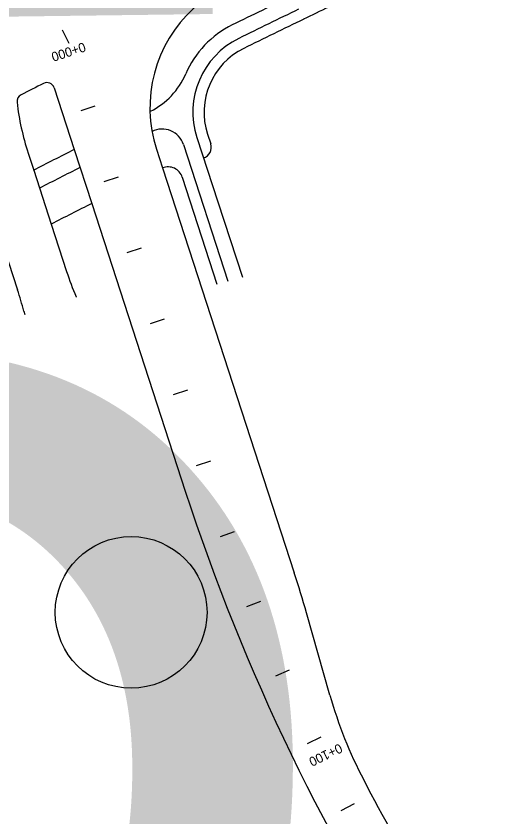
# Model space of a CAD drawing. Extents: x 6503541 to 6503743, y 5888004 to 5888145.
# Drawn here: x 6503605.517 to 6503607.045, y 5888053.223 to 5888055.795 of the extents above; entities that cross this region are included whole.
import ezdxf

# ---------------------------------------------------------------- set-up
doc = ezdxf.new("R2010")
doc.units = 0
doc.layers.add('12', color=7, linetype='Continuous')

msp = doc.modelspace()

# ---------------------------------------------------------------- linework, layer by layer
at = {"layer": '12'}
for p, q in [((6503605.6387, 5888055.5641), (6503605.7032, 5888055.3654)), ((6503605.9467, 5888055.4878), (6503605.9482, 5888055.4885)), ((6503606.0973, 5888055.4043), (6503606.1644, 5888055.1977)), ((6503606.1315, 5888055.4154), (6503606.1418, 5888055.3838)), ((6503606.0541, 5888055.3819), (6503606.1968, 5888054.9424)), ((6503605.5554, 5888055.3544), (6503605.5733, 5888055.2994)), ((6503605.7032, 5888055.3654), (6503605.7595, 5888055.1921)), ((6503605.9676, 5888055.3672), (6503605.9873, 5888055.3066)), ((6503605.5733, 5888055.2994), (6503605.6296, 5888055.126)), ((6503605.9873, 5888055.3066), (6503606.41, 5888054.0055)), ((6503606.0504, 5888055.2767), (6503606.1613, 5888054.9327)), ((6503605.7595, 5888055.1921), (6503606.0598, 5888054.268)), ((6503606.1644, 5888055.1977), (6503606.2433, 5888054.9551)), ((6503605.6296, 5888055.126), (6503605.6792, 5888054.9735)), ((6503605.4788, 5888055.0465), (6503605.5216, 5888054.9146)), ((6503605.7095, 5888054.8925), (6503605.71, 5888054.8915)), ((6503605.5418, 5888054.8456), (6503605.5445, 5888054.8353)), ((6503606.5244, 5888053.612), (6503606.4494, 5888053.8762))]:
    msp.add_line(p, q, dxfattribs=at)
for points in [[(6503605.6869, 5888055.7066), (6503605.6654, 5888055.7495)], [(6503605.7254, 5888055.4913), (6503605.7711, 5888055.5061)], [(6503605.7996, 5888055.263), (6503605.8452, 5888055.2779)], [(6503605.8737, 5888055.0348), (6503605.9194, 5888055.0496)], [(6503605.9479, 5888054.8065), (6503605.9935, 5888054.8214)], [(6503606.022, 5888054.5783), (6503606.0677, 5888054.5931)], [(6503606.0962, 5888054.35), (6503606.1419, 5888054.3649)], [(6503606.173, 5888054.1219), (6503606.2182, 5888054.138)], [(6503606.2578, 5888053.8965), (6503606.3024, 5888053.9142)], [(6503606.3508, 5888053.6743), (6503606.3948, 5888053.6937)], [(6503606.495, 5888053.4766), (6503606.4518, 5888053.4557)], [(6503606.5607, 5888053.2408), (6503606.6031, 5888053.2633)]]:
    msp.add_lwpolyline(points, dxfattribs=at)
msp.add_circle((6503605.8862, 5888053.878), 0.2436, dxfattribs=at)
for centre, radius, start, end in [((6503606.3785, 5888055.5007), 0.432, 116.127, 181.712), ((6503629.9308, 5888007.4817), 53.796, 115.93536, 116.163), ((6503629.9308, 5888007.4817), 53.712, 115.7434, 115.93535), ((6503629.9308, 5888007.4817), 53.748, 115.93535, 116.16299), ((6503629.9308, 5888007.4817), 53.712, 115.93456, 116.163), ((6503606.3483, 5888055.4859), 0.312, 116.1625, 156.8134), ((6503606.3483, 5888055.4859), 0.264, 116.1621, 197.999), ((6503606.3483, 5888055.4859), 0.228, 116.1621, 197.999), ((6503605.8409, 5888055.7032), 0.24, 296.5452, 336.8139), ((6503629.8884, 5888007.4536), 53.904, 116.77523, 116.86121), ((6503605.6159, 5888055.5567), 0.024, 17.9984, 116.7752), ((6503605.5437, 5888055.5202), 0.024, 116.8612, 186.5958), ((6503606.3543, 5888055.6139), 0.84, 186.5958, 197.9984), ((6503606.3785, 5888055.5007), 0.432, 181.712, 197.9984), ((6503605.9856, 5888055.3596), 0.072, 17.9984, 116.571), ((6503606.1075, 5888055.3727), 0.036, 287.9984, 17.9984), ((6503629.9308, 5888007.4817), 53.664, 116.83792, 116.99558), ((6503629.9308, 5888007.4817), 53.604, 116.8479, 117.0037), ((6503606.0047, 5888055.2619), 0.048, 17.9984, 111.2916), ((6503629.9308, 5888007.4817), 53.484, 116.86791, 117.02408), ((6503606.5922, 5888055.2701), 0.96, 197.9984, 203.1589), ((6503604.3804, 5888054.5438), 1.2, 14.5682, 17.9984), ((6503612.4167, 5888056.3332), 6.684, 197.99837, 213.64113), ((6503602.9862, 5888052.8931), 3.6, 15.8475, 17.9984), ((6503607.9096, 5888054.0052), 1.44, 195.8475, 207.5343), ((6503612.4107, 5888056.3517), 6.516, 207.53434, 214.56083)]:
    msp.add_arc(centre, radius, start, end, dxfattribs=at)

# ---------------------------------------------------------------- texts
for s, height, rotation, p in [('5', 4.223, 0.7393, (6503603.5197, 5888052.0026)), ('0+000', 0.03, 197.9984, (6503605.7343, 5888055.7108)), ('0+100', 0.03, 205.8369, (6503606.5551, 5888053.4574))]:
    msp.add_text(s, height=height, rotation=rotation, dxfattribs=at).set_placement(p)

doc.saveas('drawing.dxf')
